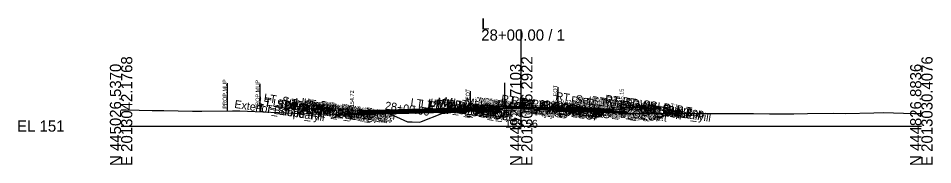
# Model space of a CAD drawing. Extents: x -26 to 4203, y -10 to 9526.
# Drawn here: x 974.3 to 1202.8, y 7990.3 to 8027 of the extents above; entities that cross this region are included whole.
import ezdxf

# ---------------------------------------------------------------- set-up
doc = ezdxf.new("R2010")
doc.units = 0
for name, color, linetype in [('Default', 7, 'Continuous'), ('Exist CMT Pavement', 7, 'Continuous'), ('Exist Cross Section Cell', 7, 'Continuous'), ('Exist XS Center Line Elevation Label', 7, 'Continuous'), ('Exist XS Ground Line', 7, 'Continuous'), ('Prop CMT Conc Surface', 7, 'Continuous'), ('Prop CMT Concrete Structures', 7, 'Continuous'), ('Prop CMT Pvmt Course 1', 7, 'Continuous'), ('Prop CMT Pvmt Course 1 CG', 7, 'Continuous'), ('Prop CMT Pvmt Course 1 Wedge', 7, 'Continuous'), ('Prop CMT Pvmt Course 2', 7, 'Continuous'), ('Prop CMT Pvmt Course 2 Wedge', 7, 'Continuous'), ('Prop CMT Pvmt Course 3', 7, 'Continuous'), ('Prop CMT Pvmt Course 3 Wedge', 7, 'Continuous'), ('Prop CMT Pvmt Surface', 7, 'Continuous'), ('Prop CMT Pvmt Wedge Surface 1', 7, 'Continuous'), ('Prop CMT Pvmt Wedge Surface 2', 7, 'Continuous'), ('Prop CMT Pvmt Wedge Surface 3', 7, 'Continuous'), ('Prop CMT Slope Grass', 7, 'Continuous'), ('Prop CMT Subgrade Earthwork', 7, 'Continuous'), ('Prop XS Hydro Elevations', 7, 'Continuous'), ('Prop XS Label Text', 7, 'Continuous'), ('Prop XS SE Text', 7, 'Continuous'), ('Prop XS Side Slope Text', 7, 'Continuous'), ('Scratch_Level_0', 7, 'Continuous'), ('Scratch_Level_3', 7, 'Continuous')]:
    doc.layers.add(name, color=color, linetype=linetype)

msp = doc.modelspace()

# ---------------------------------------------------------------- linework, layer by layer
at = {"layer": 'Exist CMT Pavement'}
for points in [[(1100, 8004.56), (1099.86, 8004.55), (1099.15, 8004.54), (1098.4, 8004.51), (1098.12, 8004.51), (1096.96, 8004.42), (1096.66, 8004.4), (1096.15, 8004.37), (1094.14, 8004.24), (1093.78, 8004.22), (1091.65, 8004.1), (1089.23, 8003.9), (1089.15, 8003.89), (1089.02, 8003.89), (1087.25, 8003.78), (1087.25, 8003.78)], [(1100, 8004.56), (1101.62, 8004.59), (1103.22, 8004.64), (1104.14, 8004.67), (1105.16, 8004.67), (1106.63, 8004.69), (1107.79, 8004.7), (1109.09, 8004.73)]]:
    msp.add_lwpolyline(points, dxfattribs=at)
at = {"layer": 'Exist Cross Section Cell'}
for p, q in [((1100, 8000), (1100, 8024.21)), ((1000, 8000), (1100, 8000)), ((1100, 8000), (1200, 8000))]:
    msp.add_line(p, q, dxfattribs=at)
at = {"layer": 'Exist XS Ground Line'}
msp.add_lwpolyline([(1000, 8004.1), (1001.25, 8004.09), (1007.8, 8003.94), (1010.71, 8003.91), (1017.82, 8003.77), (1020.18, 8003.73), (1027.83, 8003.8), (1029.64, 8003.79), (1045.07, 8003.16), (1047.62, 8003.03), (1053.22, 8003.02), (1054.37, 8003.02), (1060.64, 8003.19), (1066.57, 8003.35), (1069.72, 8001.9), (1071.57, 8001.05), (1072.74, 8001.02), (1074.65, 8000.96), (1075.08, 8001.14), (1080.12, 8003.18), (1081.52, 8003.31), (1085.28, 8003.62), (1085.78, 8003.66), (1086.65, 8003.74), (1087.25, 8003.78), (1089.23, 8003.9), (1091.65, 8004.1), (1093.78, 8004.22), (1094.14, 8004.24), (1096.15, 8004.37), (1096.66, 8004.4), (1096.96, 8004.42), (1098.12, 8004.51), (1099.15, 8004.54), (1100, 8004.56), (1101.62, 8004.59), (1103.22, 8004.64), (1104.14, 8004.67), (1105.16, 8004.67), (1106.63, 8004.69), (1107.79, 8004.7), (1109.11, 8004.73), (1109.43, 8004.7), (1109.98, 8004.66), (1112.19, 8004.52), (1114.59, 8004.36), (1115.96, 8004.27), (1124.97, 8003.13), (1132.68, 8003.19), (1138.04, 8003.14), (1143.17, 8003.13), (1148.06, 8003.11), (1152.63, 8003.15), (1158.07, 8003.12), (1162.09, 8003.1), (1168.09, 8003.06), (1171.55, 8003.17), (1178.11, 8003.21), (1181.01, 8003.11), (1188.13, 8003.33), (1190.47, 8003.39), (1198.15, 8003.17), (1200, 8003.15)], dxfattribs=at)
at = {"layer": 'Prop CMT Conc Surface'}
for points in [[(1057.68, 8003.72), (1057.68, 8004.22), (1057.18, 8004.22)], [(1059.68, 8003.85), (1057.68, 8003.72)], [(1123.11, 8004.28), (1125.11, 8004.15)], [(1125.11, 8004.15), (1125.11, 8004.65), (1125.61, 8004.65)], [(1129.62, 8004.74), (1134.62, 8004.84)]]:
    msp.add_lwpolyline(points, dxfattribs=at)
at = {"layer": 'Prop CMT Concrete Structures'}
for p, q in [((1088.63, 8004.58), (1088.64, 8004.74)), ((1088.64, 8004.74), (1089.38, 8005)), ((1089.38, 8005), (1095.16, 8005.37)), ((1095.16, 8005.37), (1095.92, 8005.13)), ((1095.92, 8005.13), (1095.93, 8004.96))]:
    msp.add_line(p, q, dxfattribs=at)
for points in [[(1059.68, 8003.85), (1057.68, 8003.72), (1057.68, 8004.22), (1057.18, 8004.22)], [(1057.18, 8004.22), (1057.18, 8003.21), (1059.68, 8003.27)], [(1059.68, 8003.27), (1059.68, 8003.85)], [(1095.93, 8004.96), (1088.63, 8004.58)], [(1123.11, 8004.28), (1125.11, 8004.15), (1125.11, 8004.65), (1125.61, 8004.65)], [(1125.61, 8004.65), (1125.61, 8003.64), (1123.11, 8003.7)], [(1123.11, 8003.7), (1123.11, 8004.28)], [(1134.62, 8004.84), (1129.62, 8004.74)], [(1129.62, 8004.74), (1129.62, 8004.41)], [(1129.62, 8004.41), (1134.62, 8004.51)], [(1134.62, 8004.51), (1134.62, 8004.84)]]:
    msp.add_lwpolyline(points, dxfattribs=at)
at = {"layer": 'Prop CMT Pvmt Course 1'}
for points in [[(1088.63, 8004.58), (1059.68, 8003.85)], [(1059.68, 8003.6), (1087.25, 8004.29)], [(1059.68, 8003.85), (1059.68, 8003.6)], [(1087.25, 8004.42), (1088.63, 8004.45)], [(1087.25, 8004.29), (1087.25, 8004.42)], [(1095.93, 8004.96), (1088.63, 8004.58)], [(1088.63, 8004.45), (1095.93, 8004.84)], [(1100, 8004.86), (1095.93, 8004.96)], [(1095.93, 8004.84), (1099.99, 8004.74)], [(1099.99, 8004.61), (1100, 8004.86)], [(1099.99, 8004.61), (1100, 8004.86)], [(1099.99, 8004.74), (1099.99, 8004.61), (1099.99, 8004.61)], [(1099.99, 8004.74), (1099.99, 8004.61), (1099.99, 8004.61)], [(1100, 8004.86), (1123.11, 8004.28)], [(1109.11, 8004.51), (1100, 8004.73)], [(1109.11, 8004.38), (1109.11, 8004.51)], [(1123.11, 8004.03), (1109.11, 8004.38)], [(1123.11, 8004.28), (1123.11, 8004.03)]]:
    msp.add_lwpolyline(points, dxfattribs=at)
at = {"layer": 'Prop CMT Pvmt Course 1 CG'}
for points in [[(1059.68, 8003.27), (1056.68, 8003.19), (1056.34, 8002.85)], [(1059.68, 8002.94), (1059.68, 8003.27)], [(1123.11, 8003.7), (1126.11, 8003.62), (1126.45, 8003.28)], [(1123.11, 8003.36), (1123.11, 8003.7)], [(1126.45, 8003.28), (1123.11, 8003.36)], [(1056.34, 8002.85), (1059.68, 8002.94)]]:
    msp.add_lwpolyline(points, dxfattribs=at)
at = {"layer": 'Prop CMT Pvmt Course 1 Wedge'}
for points in [[(1087.25, 8004.42), (1087.25, 8004.42), (1088.63, 8004.45)], [(1087.25, 8004.29), (1087.25, 8004.42)], [(1088.63, 8004.33), (1087.25, 8004.29), (1087.25, 8004.29)], [(1095.93, 8004.84), (1098.11, 8004.78), (1098.4, 8004.77), (1099.14, 8004.76), (1099.85, 8004.74), (1099.99, 8004.74)], [(1099.99, 8004.61), (1099.84, 8004.61), (1099.13, 8004.63), (1098.39, 8004.65), (1098.11, 8004.66), (1095.93, 8004.71)], [(1099.99, 8004.74), (1099.99, 8004.61)], [(1099.99, 8004.61), (1099.99, 8004.74)], [(1100, 8004.73), (1101.62, 8004.69), (1103.22, 8004.65), (1103.49, 8004.65)], [(1103.49, 8004.65), (1103.22, 8004.64), (1101.62, 8004.59), (1101.16, 8004.58), (1100, 8004.61)]]:
    msp.add_lwpolyline(points, dxfattribs=at)
at = {"layer": 'Prop CMT Pvmt Course 2'}
for points in [[(1087.25, 8004.29), (1059.68, 8003.6)], [(1059.68, 8003.27), (1087.25, 8003.96)], [(1059.68, 8003.6), (1059.68, 8003.27)], [(1087.25, 8003.96), (1087.25, 8004.29)], [(1109.11, 8004.05), (1109.11, 8004.38)], [(1109.11, 8004.38), (1123.11, 8004.03)], [(1123.11, 8003.7), (1109.11, 8004.05)], [(1123.11, 8004.03), (1123.11, 8003.7)]]:
    msp.add_lwpolyline(points, dxfattribs=at)
at = {"layer": 'Prop CMT Pvmt Course 2 Wedge'}
for points in [[(1087.25, 8004.29), (1087.25, 8004.29), (1088.63, 8004.33)], [(1087.25, 8003.96), (1087.25, 8004.29)], [(1088.63, 8003.99), (1087.25, 8003.96), (1087.25, 8003.96)], [(1100, 8004.56), (1099.86, 8004.55), (1099.15, 8004.54), (1098.4, 8004.51), (1098.12, 8004.51), (1096.96, 8004.42), (1096.66, 8004.4), (1096.15, 8004.37), (1094.14, 8004.24), (1093.78, 8004.22), (1091.65, 8004.1), (1091.05, 8004.09), (1088.63, 8003.99)], [(1095.93, 8004.71), (1098.11, 8004.66), (1098.39, 8004.65), (1099.13, 8004.63), (1099.84, 8004.61), (1099.99, 8004.61)], [(1099.99, 8004.56), (1099.99, 8004.61)], [(1099.99, 8004.61), (1099.99, 8004.56)], [(1100, 8004.61), (1101.16, 8004.58)], [(1101.16, 8004.58), (1100, 8004.56)]]:
    msp.add_lwpolyline(points, dxfattribs=at)
at = {"layer": 'Prop CMT Pvmt Course 3'}
for points in [[(1087.25, 8003.96), (1059.68, 8003.27)], [(1059.68, 8002.94), (1087.25, 8003.62)], [(1059.68, 8003.27), (1059.68, 8002.94)], [(1087.25, 8003.62), (1087.25, 8003.96)], [(1109.11, 8004.05), (1123.11, 8003.7)], [(1109.11, 8003.72), (1109.11, 8004.05)], [(1123.11, 8003.36), (1109.11, 8003.72)], [(1123.11, 8003.7), (1123.11, 8003.36)]]:
    msp.add_lwpolyline(points, dxfattribs=at)
at = {"layer": 'Prop CMT Pvmt Course 3 Wedge'}
for points in [[(1091.04, 8004.05), (1089.23, 8003.9), (1089.15, 8003.89), (1089.02, 8003.89), (1087.25, 8003.78), (1087.25, 8003.78)], [(1087.25, 8003.96), (1087.25, 8003.96), (1088.63, 8003.99)], [(1087.25, 8003.78), (1087.25, 8003.96)], [(1088.64, 8003.99), (1091.05, 8004.09)]]:
    msp.add_lwpolyline(points, dxfattribs=at)
at = {"layer": 'Prop CMT Pvmt Surface'}
for points in [[(1088.63, 8004.58), (1059.68, 8003.85)], [(1095.93, 8004.96), (1088.63, 8004.58)], [(1100, 8004.86), (1095.93, 8004.96)], [(1100, 8004.86), (1123.11, 8004.28)]]:
    msp.add_lwpolyline(points, dxfattribs=at)
at = {"layer": 'Prop CMT Pvmt Wedge Surface 1'}
for points in [[(1087.25, 8004.29), (1059.68, 8003.6)], [(1059.68, 8003.6), (1059.68, 8003.85)], [(1088.63, 8004.45), (1087.25, 8004.42)], [(1087.25, 8004.42), (1087.25, 8004.29)], [(1095.93, 8004.84), (1089.75, 8004.5)], [(1099.99, 8004.74), (1097.18, 8004.81)], [(1100, 8004.73), (1109.11, 8004.51)], [(1109.11, 8004.51), (1109.11, 8004.38)], [(1109.11, 8004.38), (1123.11, 8004.03)], [(1123.11, 8004.03), (1123.11, 8004.28)]]:
    msp.add_lwpolyline(points, dxfattribs=at)
at = {"layer": 'Prop CMT Pvmt Wedge Surface 2'}
for points in [[(1088.63, 8004.33), (1059.68, 8003.6)], [(1059.68, 8003.6), (1059.68, 8003.85)], [(1095.93, 8004.71), (1088.63, 8004.33)], [(1099.99, 8004.61), (1097.17, 8004.68)], [(1100, 8004.61), (1123.11, 8004.03)], [(1123.11, 8004.03), (1123.11, 8004.28)]]:
    msp.add_lwpolyline(points, dxfattribs=at)
at = {"layer": 'Prop CMT Pvmt Wedge Surface 3'}
for points in [[(1088.63, 8003.99), (1059.68, 8003.27)], [(1059.68, 8003.27), (1059.68, 8003.85)], [(1095.93, 8004.38), (1088.64, 8003.99)], [(1099.97, 8004.28), (1095.93, 8004.38)], [(1100, 8004.28), (1123.11, 8003.7)], [(1123.11, 8003.7), (1123.11, 8004.28)]]:
    msp.add_lwpolyline(points, dxfattribs=at)
at = {"layer": 'Prop CMT Slope Grass'}
for points in [[(1057.18, 8004.22), (1047.68, 8004.41), (1044.05, 8003.2)], [(1125.61, 8004.65), (1135.11, 8004.84), (1140.22, 8003.14)]]:
    msp.add_lwpolyline(points, dxfattribs=at)
at = {"layer": 'Prop CMT Subgrade Earthwork'}
for points in [[(1059.68, 8002.94), (1056.34, 8002.85), (1054.92, 8004.27)], [(1087.25, 8003.62), (1059.68, 8002.94)], [(1087.25, 8003.62), (1087.27, 8003.78)], [(1109.11, 8003.72), (1109.09, 8004.73)], [(1109.11, 8003.72), (1123.11, 8003.36)], [(1123.11, 8003.36), (1126.45, 8003.28), (1127.87, 8004.7)]]:
    msp.add_lwpolyline(points, dxfattribs=at)
at = {"layer": 'Prop XS Label Text'}
for p, q in [((1026.51, 8010.79), (1026.51, 8003.79)), ((1034.7, 8010.58), (1034.7, 8003.58)), ((1087.25, 8008.78), (1087.25, 8003.78)), ((1109.11, 8009.73), (1109.11, 8004.73))]:
    msp.add_line(p, q, dxfattribs=at)
at = {"layer": 'Scratch_Level_3'}
msp.add_line((1095.93, 8004.96), (1095.93, 8010.87), dxfattribs=at)

# ---------------------------------------------------------------- texts
at = {"layer": 'Default'}
msp.add_text('-', height=0.0001, dxfattribs=at).set_placement((1000, 8000))
at = {"layer": 'Exist Cross Section Cell'}
for s, p in [('L', (1090, 8024.21)), ('28+00.00 / 1', (1090, 8021.41)), ('EL 151', (974, 7998.6))]:
    msp.add_text(s, height=2.8, dxfattribs=at).set_placement(p)
for s, p in [('E 2013042.1768', (1002.8, 7990)), ('E 2013036.2922', (1102.8, 7990)), ('E 2013030.4076', (1202.8, 7990)), ('N 445026.5370', (1000, 7990)), ('N 444926.7103', (1100, 7990)), ('N 444826.8836', (1200, 7990))]:
    msp.add_text(s, height=2.8, rotation=90, dxfattribs=at).set_placement(p)
at = {"layer": 'Exist XS Center Line Elevation Label'}
msp.add_text('155.56', height=2, dxfattribs=at).set_placement((1095.97, 7999.56))
at = {"layer": 'Prop XS Hydro Elevations'}
for s, p in [('154.72', (1058.18, 8004.72)), ('155.15', (1125.61, 8005.15))]:
    msp.add_text(s, height=1, rotation=90, dxfattribs=at).set_placement(p)
at = {"layer": 'Prop XS Label Text'}
for s, p in [('PROP.MUP', (1026.41, 8004.36)), ('PROP.MUP', (1034.6, 8004.16)), ('E. EOT', (1109.01, 8005.75)), ('E. EOT', (1087.15, 8004.81))]:
    msp.add_text(s, height=1, rotation=90, dxfattribs=at).set_placement(p)
at = {"layer": 'Prop XS SE Text'}
for rotation, p in [(1.4321, (1078.08, 8005.31)), (358.5674, (1109.85, 8005.61))]:
    msp.add_text('0.025', height=1, rotation=rotation, dxfattribs=at).set_placement(p)
at = {"layer": 'Prop XS Side Slope Text'}
for rotation, p in [(18.4386, (1044.88, 8004.27)), (341.568, (1137.15, 8004.95))]:
    msp.add_text('3:1', height=1, rotation=rotation, dxfattribs=at).set_placement(p)
at = {"layer": 'Scratch_Level_0'}
for s, p in [('LT_Sub_Trench_Out_DLT', (1035.56, 8006.16)), ('RT_PV_Sub_Tie_Out', (1094.87, 8005.92)), ('RT_Sub_Trench_Out_DLT', (1108.46, 8006.6)), ('RT_SDWK_Out_Top', (1120.82, 8005.9)), ('Exterior Boundary', (1028.22, 8004.57)), ('LT_SDWK_Out_Top', (1034.23, 8005.47)), ('LT_SDWK_Out_Bot', (1034.26, 8005.13)), ('LT_Slope_Fill', (1034.53, 8003.62)), ('LT_CSLP_Pnt', (1037.81, 8004.88)), ('28+00.00', (1040.62, 8004.39)), ('28+00.00', (1040.78, 8004.44)), ('LT_SDWK_In_Top', (1040.84, 8005.13)), ('LT_SDWK_In_Bot', (1040.87, 8004.79)), ('LT_CG1_Shelf_Out', (1043.23, 8004.2)), ('28+00.00', (1043.83, 8004.39)), ('LT_CG_Top_Face', (1044.93, 8005.12)), ('LT_CG_Top_BOC', (1045.44, 8004.97)), ('LT_CG_Bot_BOC', (1045.48, 8003.95)), ('LT_CG_Top_Gut', (1045.9, 8004.48)), ('28+00.00', (1047.25, 8004.31)), ('LT_CG_Bot_IE', (1049.56, 8003.78)), ('LT_PV2_OEOT', (1049.81, 8004.07)), ('LT_PV3_OEOT', (1049.81, 8003.74)), ('28+00.00', (1050.16, 8004.25)), ('28+00.00', (1050.29, 8004.25)), ('LT_PV1_OEOT', (1050.37, 8004.24)), ('28+00.00', (1065.86, 8004.2)), ('LT_PV_Sub_Tie_Out', (1072.23, 8005.03)), ('LT_PV_OEEOP_EG', (1074.78, 8004.64)), ('LT_Sub_OEEOP', (1076.43, 8004.24)), ('LT_PV2_OEEOP', (1076.53, 8004.89)), ('LT_PV3_OEEOP', (1076.53, 8004.56)), ('LT_PV1_OEEOP', (1077.09, 8004.93)), ('MI_Face Out', (1078.87, 8005.2)), ('MI_Bot Out', (1079.84, 8004.88)), ('MI_Top Out', (1080.57, 8005.3)), ('28+00.00', (1081.73, 8004.66)), ('MI_Crown', (1085.91, 8005.17)), ('RT_PV_IEEOP_EG', (1088.12, 8005.33)), ('LT_PV_IEEOP_EG', (1088.17, 8005.32)), ('MI_Face In', (1089, 8005.17)), ('MI_Top In', (1089.2, 8005.28)), ('RT_PV2_IEEOP', (1089.87, 8005.12)), ('RT_PV3_IEEOP', (1089.87, 8004.78)), ('LT_PV2_IEEOP', (1089.92, 8005.11)), ('LT_PV3_IEEOP', (1089.92, 8004.78)), ('MI_Bot In', (1089.99, 8004.86)), ('28+00.00', (1090.27, 8004.83)), ('RT_PV1_IEEOP', (1090.43, 8005.16)), ('LT_PV1_IEEOP', (1090.48, 8005.15)), ('PV2_PGL', (1093.82, 8004.53)), ('PV1_PGL', (1094.39, 8004.69)), ('RT_PV_OEEOP_EG', (1097.46, 8005.53)), ('RT_Sub_OEEOP', (1099.11, 8004.31)), ('RT_PV2_OEEOP', (1099.2, 8004.96)), ('RT_PV3_OEEOP', (1099.2, 8004.63)), ('RT_PV1_OEEOP', (1099.76, 8005.01)), ('28+00.00', (1104.38, 8004.6)), ('28+00.00', (1105.61, 8004.53)), ('28+00.00', (1108.8, 8004.31)), ('RT_CG_Top_Face', (1112.32, 8005.56)), ('RT_CG1_Shelf_Out', (1112.62, 8004.64)), ('RT_CG_Bot_IE', (1112.94, 8004.21)), ('RT_Sub_OEOT', (1113.11, 8003.85)), ('RT_PV2_OEOT', (1113.2, 8004.51)), ('RT_PV3_OEOT', (1113.2, 8004.17)), ('RT_CG_Top_Gut', (1113.28, 8004.92)), ('RT_PV1_OEOT', (1113.76, 8004.67)), ('RT_CG_Top_BOC', (1113.83, 8005.41)), ('RT_CG_Bot_BOC', (1113.86, 8004.39)), ('28+00.00', (1114.53, 8004.3)), ('RT_Sub_OEOP', (1116.48, 8003.77)), ('RT_SDWK_In_Top', (1117.42, 8005.56)), ('RT_SDWK_In_Bot', (1117.45, 8005.22)), ('28+00.00', (1118.6, 8004.68)), ('28+00.00', (1119.49, 8004.69)), ('RT_SDWK_Out_Bot', (1120.85, 8005.56)), ('28+00.00', (1122.27, 8004.76)), ('Exterior Boundary', (1124.39, 8004.5)), ('RT_CSLP_Pnt', (1125.2, 8005.32)), ('28+00.00', (1130.72, 8004.03)), ('RT_Slope_Fill', (1130.65, 8003.56)), ('LT_Sub_OEOP', (1046.41, 8003.33)), ('LT_Sub_OEOT', (1049.72, 8003.42))]:
    msp.add_text(s, height=2, rotation=351.4697, dxfattribs=at).set_placement(p)

doc.saveas('drawing.dxf')
